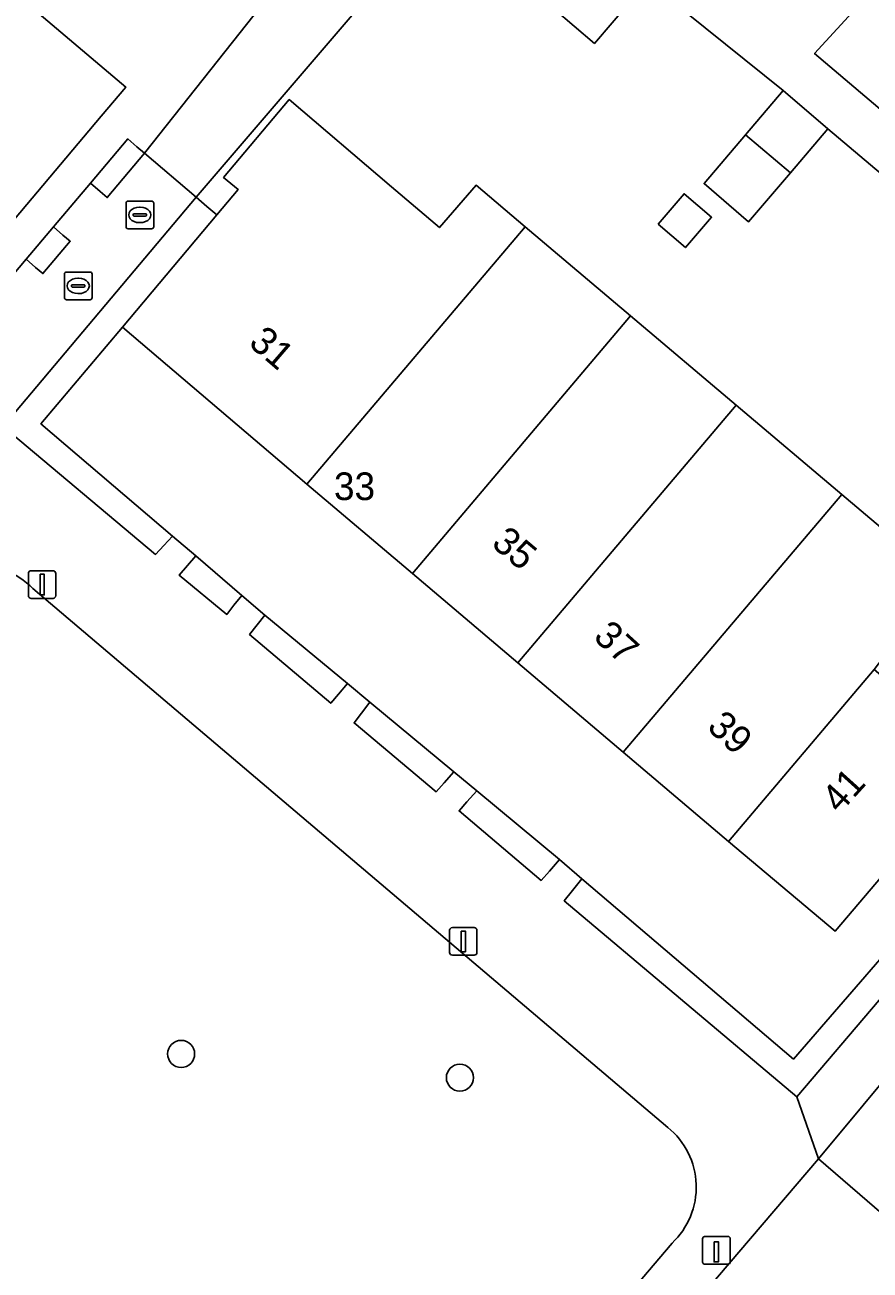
# Model space of a CAD drawing. Extents: x 156412 to 157779, y 382335 to 383768.
# Drawn here: x 157117.35 to 157147.93, y 382909.52 to 382954.58 of the extents above; entities that cross this region are included whole.
import ezdxf

# ---------------------------------------------------------------- set-up
doc = ezdxf.new("R2010")
doc.units = 0
for name, color, linetype in [('IMGEO_Berm_groen', 7, 'Continuous'), ('IMGEO_Boom', 7, 'Continuous'), ('IMGEO_Erf', 7, 'Continuous'), ('IMGEO_Groenvoorziening', 7, 'Continuous'), ('IMGEO_Haag', 7, 'Continuous'), ('IMGEO_Kolk', 7, 'Continuous'), ('IMGEO_Laadpaal', 7, 'Continuous'), ('IMGEO_Lichtmast', 7, 'Continuous'), ('IMGEO_Pand', 7, 'Continuous'), ('IMGEO_Pand_nummerreeks', 7, 'Continuous'), ('IMGEO_Parkeervlak_open', 7, 'Continuous'), ('IMGEO_Rijbaan_lokaal_open', 7, 'Continuous'), ('IMGEO_Rioolput', 7, 'Continuous'), ('IMGEO_Voetpad_open', 7, 'Continuous')]:
    doc.layers.add(name, color=color, linetype=linetype)

msp = doc.modelspace()

# ---------------------------------------------------------------- linework, layer by layer
at = {"layer": 'IMGEO_Berm_groen'}
msp.add_lwpolyline([(157154.168, 382915.318), (157154.717, 382915.957), (157150.85, 382919.299), (157146.065, 382913.545), (157149.845, 382910.28)], close=True, dxfattribs=at)
at = {"layer": 'IMGEO_Boom'}
for centre in [(157123.001, 382917.346), (157133.087, 382916.484)]:
    msp.add_circle(centre, 0.489, dxfattribs=at)
at = {"layer": 'IMGEO_Erf'}
for points in [[(157112.84, 382959.232), (157120.997, 382952.328), (157120.109, 382951.273), (157116.972, 382947.551)], [(157116.696, 382945.273), (157117.393, 382946.098), (157118.38, 382947.267), (157119.716, 382948.848), (157121.072, 382950.452), (157121.403, 382950.17), (157121.68, 382949.933), (157127.762, 382957.639)], [(157149.063, 382956.979), (157145.922, 382953.544), (157152.961, 382947.572), (157156.767, 382952.07), (157160.451, 382956.419)], [(157130.271, 382956.213), (157123.548, 382948.34), (157123.932, 382948.013), (157124.295, 382947.703), (157125.065, 382948.62), (157124.54, 382949.063), (157126.911, 382951.877), (157130.608, 382948.725), (157132.344, 382947.245), (157133.67, 382948.78), (157135.448, 382947.277), (157139.266, 382944.049), (157143.085, 382940.821), (157146.903, 382937.593), (157150.565, 382934.498)], [(157152.421, 382945.736), (157146.405, 382950.816), (157145.044, 382949.226), (157143.531, 382947.457), (157141.92, 382948.835), (157143.421, 382950.602), (157144.783, 382952.204), (157139.872, 382956.156), (157137.955, 382953.908), (157136.483, 382955.162)], [(157151.931, 382927.983), (157146.671, 382921.79), (157142.809, 382925.032), (157138.995, 382928.265), (157135.181, 382931.499), (157131.367, 382934.732), (157127.553, 382937.965), (157120.879, 382943.639), (157117.928, 382940.145), (157122.687, 382936.079), (157123.527, 382935.362), (157125.193, 382933.938), (157126.025, 382933.227), (157129.017, 382930.744), (157129.832, 382930.067), (157132.87, 382927.547), (157133.695, 382926.862), (157136.69, 382924.375), (157137.503, 382923.682), (157145.154, 382917.161), (157150.551, 382923.379)]]:
    msp.add_lwpolyline(points, dxfattribs=at)
msp.add_lwpolyline([(157140.255, 382947.367), (157141.199, 382948.47), (157142.191, 382947.622), (157141.247, 382946.519)], close=True, dxfattribs=at)
at = {"layer": 'IMGEO_Groenvoorziening'}
for points in [[(157121.403, 382950.17), (157121.072, 382950.452), (157119.716, 382948.848), (157120.067, 382948.549), (157120.325, 382948.329), (157121.68, 382949.933)], [(157123.932, 382948.013), (157123.548, 382948.34), (157116.564, 382940.053), (157122.077, 382935.418), (157122.376, 382935.742), (157122.687, 382936.079), (157117.928, 382940.145), (157120.879, 382943.639), (157124.295, 382947.703)], [(157118.002, 382945.579), (157118.989, 382946.748), (157118.725, 382946.972), (157118.38, 382947.267), (157117.393, 382946.098), (157117.734, 382945.807)], [(157122.93, 382934.665), (157124.649, 382933.248), (157124.913, 382933.583), (157125.193, 382933.938), (157123.527, 382935.362), (157123.23, 382935.015)], [(157125.476, 382932.525), (157128.413, 382930.036), (157128.695, 382930.366), (157129.017, 382930.744), (157126.025, 382933.227), (157125.748, 382932.873)], [(157129.257, 382929.325), (157132.226, 382926.831), (157132.518, 382927.155), (157132.87, 382927.547), (157129.832, 382930.067), (157129.524, 382929.669)], [(157133.055, 382926.135), (157136.031, 382923.624), (157136.325, 382923.959), (157136.69, 382924.375), (157133.695, 382926.862), (157133.343, 382926.462)], [(157151.231, 382922.79), (157150.88, 382923.094), (157150.551, 382923.379), (157145.154, 382917.161), (157137.503, 382923.682), (157137.16, 382923.258), (157136.862, 382922.89), (157145.283, 382915.787)]]:
    msp.add_lwpolyline(points, close=True, dxfattribs=at)
for points in [[(157140.609, 382914.686), (157117.636, 382934.181)], [(157132.221, 382900.435), (157140.762, 382910.496)]]:
    msp.add_lwpolyline(points, dxfattribs=at)
for centre, radius, start, end in [((157115.497, 382932.075), 3.002, 44.5545, 138.1939), ((157138.852, 382912.524), 2.786, 313.2832, 50.8993)]:
    msp.add_arc(centre, radius, start, end, dxfattribs=at)
at = {"layer": 'IMGEO_Haag'}
for points in [[(157121.403, 382950.17), (157121.072, 382950.452), (157119.716, 382948.848), (157120.067, 382948.549), (157120.325, 382948.329), (157121.68, 382949.933)], [(157123.932, 382948.013), (157123.548, 382948.34), (157116.564, 382940.053), (157122.077, 382935.418), (157122.376, 382935.742), (157122.687, 382936.079), (157117.928, 382940.145), (157120.879, 382943.639), (157124.295, 382947.703)], [(157118.002, 382945.579), (157118.989, 382946.748), (157118.725, 382946.972), (157118.38, 382947.267), (157117.393, 382946.098), (157117.734, 382945.807)], [(157122.93, 382934.665), (157124.649, 382933.248), (157124.913, 382933.583), (157125.193, 382933.938), (157123.527, 382935.362), (157123.23, 382935.015)], [(157125.476, 382932.525), (157128.413, 382930.036), (157128.695, 382930.366), (157129.017, 382930.744), (157126.025, 382933.227), (157125.748, 382932.873)], [(157129.257, 382929.325), (157132.226, 382926.831), (157132.518, 382927.155), (157132.87, 382927.547), (157129.832, 382930.067), (157129.524, 382929.669)], [(157133.055, 382926.135), (157136.031, 382923.624), (157136.325, 382923.959), (157136.69, 382924.375), (157133.695, 382926.862), (157133.343, 382926.462)], [(157151.231, 382922.79), (157150.88, 382923.094), (157150.551, 382923.379), (157145.154, 382917.161), (157137.503, 382923.682), (157137.16, 382923.258), (157136.862, 382922.89), (157145.283, 382915.787)]]:
    msp.add_lwpolyline(points, close=True, dxfattribs=at)
at = {"layer": 'IMGEO_Kolk'}
for p, q in [((157118.778, 382944.71), (157118.778, 382945.562)), ((157118.853, 382945.636), (157119.705, 382945.636)), ((157119.779, 382945.562), (157119.779, 382944.71)), ((157119.037, 382945.13), (157119.037, 382945.142)), ((157119.475, 382945.093), (157119.077, 382945.093)), ((157119.08, 382945.179), (157119.478, 382945.179)), ((157119.266, 382945.416), (157119.291, 382945.416)), ((157119.521, 382945.142), (157119.521, 382945.13)), ((157119.705, 382944.636), (157118.853, 382944.636)), ((157119.289, 382944.856), (157119.264, 382944.856))]:
    msp.add_line(p, q, dxfattribs=at)
for points in [[(157118.778, 382944.71), (157118.778, 382945.562)], [(157118.853, 382945.636), (157119.705, 382945.636)], [(157119.779, 382945.562), (157119.779, 382944.71)], [(157119.705, 382944.636), (157118.853, 382944.636)]]:
    msp.add_lwpolyline(points, dxfattribs=at)
for centre, radius, start, end in [((157118.855, 382945.56), 0.0765, 91.552, 178.448), ((157118.855, 382945.56), 0.0765, 91.552, 178.448), ((157119.703, 382945.56), 0.0765, 1.552, 88.448), ((157119.703, 382945.56), 0.0765, 1.552, 88.448), ((157119.077, 382945.139), 0.0403, 85.8775, 175.7526), ((157119.074, 382945.129), 0.0366, 178.938, 274.7102), ((157119.478, 382945.136), 0.043, 264.8664, 352.4533), ((157119.482, 382945.141), 0.0386, 1.7309, 96.639), ((157118.855, 382944.712), 0.0765, 181.552, 268.448), ((157118.855, 382944.712), 0.0765, 181.552, 268.448), ((157119.703, 382944.712), 0.0765, 271.552, 358.448), ((157119.703, 382944.712), 0.0765, 271.552, 358.448)]:
    msp.add_arc(centre, radius, start, end, dxfattribs=at)
for centre, major_axis, ratio, start_param, end_param in [((157119.265, 382945.136), (-0.387, 0.002), 0.722429, 4.712389, 7.853982), ((157119.29, 382945.136), (-0.39, 0.002), 0.717154, 1.570796, 4.712389)]:
    msp.add_ellipse(centre, major_axis=major_axis, ratio=ratio, start_param=start_param, end_param=end_param, dxfattribs=at)
at = {"layer": 'IMGEO_Laadpaal'}
for p, q in [((157141.868, 382910.654), (157141.868, 382909.813)), ((157141.868, 382910.654), (157141.868, 382909.813)), ((157142.784, 382910.738), (157141.943, 382910.738)), ((157142.784, 382910.738), (157141.943, 382910.738)), ((157142.868, 382909.822), (157142.868, 382910.663)), ((157142.868, 382909.822), (157142.868, 382910.663)), ((157141.952, 382909.738), (157142.793, 382909.738)), ((157141.952, 382909.738), (157142.793, 382909.738))]:
    msp.add_line(p, q, dxfattribs=at)
msp.add_lwpolyline([(157142.283, 382910.551), (157142.443, 382910.551), (157142.443, 382909.818), (157142.283, 382909.818), (157142.283, 382910.551)], dxfattribs=at)
for centre, start, end in [((157141.946, 382910.66), 92.4484, 184.2845), ((157141.946, 382910.66), 92.4484, 184.2845), ((157142.79, 382910.66), 2.4484, 94.2845), ((157142.79, 382910.66), 2.4484, 94.2845), ((157141.946, 382909.816), 182.4484, 274.2845), ((157141.946, 382909.816), 182.4484, 274.2845), ((157142.79, 382909.816), 272.4484, 4.2845), ((157142.79, 382909.816), 272.4484, 4.2845)]:
    msp.add_arc(centre, 0.0779, start, end, dxfattribs=at)
at = {"layer": 'IMGEO_Lichtmast'}
for p, q in [((157117.476, 382933.929), (157117.476, 382934.729)), ((157117.476, 382934.729), (157117.476, 382933.929)), ((157117.576, 382934.829), (157118.366, 382934.829)), ((157118.366, 382934.829), (157117.576, 382934.829)), ((157118.466, 382934.729), (157118.466, 382933.929)), ((157118.466, 382933.929), (157118.466, 382934.729)), ((157118.366, 382933.829), (157117.576, 382933.829)), ((157117.576, 382933.829), (157118.366, 382933.829)), ((157132.716, 382921.017), (157132.716, 382921.817)), ((157132.716, 382921.817), (157132.716, 382921.017)), ((157132.816, 382921.917), (157133.606, 382921.917)), ((157133.606, 382921.917), (157132.816, 382921.917)), ((157133.706, 382921.817), (157133.706, 382921.017)), ((157133.706, 382921.017), (157133.706, 382921.817)), ((157133.606, 382920.917), (157132.816, 382920.917)), ((157132.816, 382920.917), (157133.606, 382920.917))]:
    msp.add_line(p, q, dxfattribs=at)
for points in [[(157117.896, 382934.704), (157118.046, 382934.704), (157118.046, 382933.954), (157117.896, 382933.954), (157117.896, 382934.704)], [(157133.136, 382921.792), (157133.286, 382921.792), (157133.286, 382921.042), (157133.136, 382921.042), (157133.136, 382921.792)]]:
    msp.add_lwpolyline(points, dxfattribs=at)
for centre, start, end in [((157117.576, 382934.729), 90, 180), ((157117.576, 382934.729), 90, 180), ((157118.366, 382934.729), 0, 90), ((157118.366, 382934.729), 360, 90), ((157117.576, 382933.929), 180, 270), ((157117.576, 382933.929), 180, 270), ((157118.366, 382933.929), 270, 0), ((157118.366, 382933.929), 270, 0), ((157132.816, 382921.817), 90, 180), ((157132.816, 382921.817), 90, 180), ((157133.606, 382921.817), 0, 90), ((157133.606, 382921.817), 360, 90), ((157132.816, 382921.017), 180, 270), ((157132.816, 382921.017), 180, 270), ((157133.606, 382921.017), 270, 0), ((157133.606, 382921.017), 270, 0)]:
    msp.add_arc(centre, 0.1, start, end, dxfattribs=at)
at = {"layer": 'IMGEO_Pand'}
for points in [[(157116.972, 382947.551), (157120.109, 382951.273), (157120.997, 382952.328), (157112.84, 382959.232), (157108.953, 382954.638)], [(157137.955, 382953.908), (157139.872, 382956.156), (157138.393, 382957.395), (157136.483, 382955.162)], [(157135.448, 382947.277), (157133.67, 382948.78), (157132.344, 382947.245), (157130.608, 382948.725), (157126.911, 382951.877), (157124.54, 382949.063), (157125.065, 382948.62), (157124.295, 382947.703), (157120.879, 382943.639), (157127.553, 382937.965)], [(157143.421, 382950.602), (157145.044, 382949.226), (157146.405, 382950.816), (157144.783, 382952.204)], [(157143.421, 382950.602), (157141.92, 382948.835), (157143.531, 382947.457), (157145.044, 382949.226)], [(157140.255, 382947.367), (157141.247, 382946.519), (157142.191, 382947.622), (157141.199, 382948.47)], [(157135.448, 382947.277), (157127.553, 382937.965), (157131.367, 382934.732), (157139.266, 382944.049)], [(157135.181, 382931.499), (157143.085, 382940.821), (157139.266, 382944.049), (157131.367, 382934.732)], [(157135.181, 382931.499), (157138.995, 382928.265), (157146.903, 382937.593), (157143.085, 382940.821)], [(157146.903, 382937.593), (157138.995, 382928.265), (157142.809, 382925.032), (157148.079, 382931.249), (157150.565, 382934.498)], [(157148.079, 382931.249), (157142.809, 382925.032), (157146.671, 382921.79), (157151.931, 382927.983)]]:
    msp.add_lwpolyline(points, close=True, dxfattribs=at)
at = {"layer": 'IMGEO_Parkeervlak_open'}
msp.add_lwpolyline([(157146.065, 382913.545), (157131.439, 382896.423), (157135.319, 382893.146), (157149.845, 382910.28)], close=True, dxfattribs=at)
at = {"layer": 'IMGEO_Rijbaan_lokaal_open'}
for points in [[(157145.283, 382915.787), (157136.862, 382922.89), (157137.16, 382923.258), (157137.503, 382923.682), (157136.69, 382924.375), (157136.325, 382923.959), (157136.031, 382923.624), (157133.055, 382926.135), (157133.343, 382926.462), (157133.695, 382926.862), (157132.87, 382927.547), (157132.518, 382927.155), (157132.226, 382926.831), (157129.257, 382929.325), (157129.524, 382929.669), (157129.832, 382930.067), (157129.017, 382930.744), (157128.695, 382930.366), (157128.413, 382930.036), (157125.476, 382932.525), (157125.748, 382932.873), (157126.025, 382933.227), (157125.193, 382933.938), (157124.913, 382933.583), (157124.649, 382933.248), (157122.93, 382934.665), (157123.23, 382935.015), (157123.527, 382935.362), (157122.687, 382936.079), (157122.376, 382935.742), (157122.077, 382935.418), (157116.564, 382940.053), (157123.548, 382948.34), (157121.68, 382949.933), (157120.325, 382948.329), (157120.067, 382948.549), (157119.716, 382948.848), (157118.38, 382947.267), (157118.725, 382946.972), (157118.989, 382946.748), (157118.002, 382945.579), (157117.734, 382945.807), (157117.393, 382946.098), (157116.696, 382945.273)], [(157117.636, 382934.181), (157140.609, 382914.686)], [(157127.644, 382895.534), (157129.389, 382894.084), (157131.439, 382896.423), (157146.065, 382913.545), (157145.283, 382915.787)], [(157140.762, 382910.496), (157132.221, 382900.435)]]:
    msp.add_lwpolyline(points, dxfattribs=at)
for centre, radius, start, end in [((157115.497, 382932.075), 3.002, 44.5545, 138.1939), ((157138.852, 382912.524), 2.786, 313.2832, 50.8993)]:
    msp.add_arc(centre, radius, start, end, dxfattribs=at)
at = {"layer": 'IMGEO_Rioolput'}
for p, q in [((157121.082, 382948.204), (157121.934, 382948.204)), ((157121.007, 382947.278), (157121.007, 382948.13)), ((157121.309, 382947.747), (157121.707, 382947.747)), ((157121.495, 382947.984), (157121.52, 382947.984)), ((157122.008, 382948.13), (157122.008, 382947.278)), ((157121.266, 382947.698), (157121.266, 382947.71)), ((157121.704, 382947.661), (157121.306, 382947.661)), ((157121.518, 382947.424), (157121.493, 382947.424)), ((157121.75, 382947.71), (157121.75, 382947.698)), ((157121.934, 382947.204), (157121.082, 382947.204))]:
    msp.add_line(p, q, dxfattribs=at)
for points in [[(157121.082, 382948.204), (157121.934, 382948.204)], [(157121.007, 382947.278), (157121.007, 382948.13)], [(157122.008, 382948.13), (157122.008, 382947.278)], [(157121.934, 382947.204), (157121.082, 382947.204)]]:
    msp.add_lwpolyline(points, dxfattribs=at)
for centre, radius, start, end in [((157121.084, 382948.128), 0.0765, 91.552, 178.448), ((157121.084, 382948.128), 0.0765, 91.552, 178.448), ((157121.932, 382948.128), 0.0765, 1.552, 88.448), ((157121.932, 382948.128), 0.0765, 1.552, 88.448), ((157121.306, 382947.707), 0.0403, 85.8775, 175.7526), ((157121.711, 382947.709), 0.0386, 1.7309, 96.639), ((157121.303, 382947.697), 0.0366, 178.938, 274.7102), ((157121.707, 382947.704), 0.043, 264.8664, 352.4533), ((157121.084, 382947.28), 0.0765, 181.552, 268.448), ((157121.084, 382947.28), 0.0765, 181.552, 268.448), ((157121.932, 382947.28), 0.0765, 271.552, 358.448), ((157121.932, 382947.28), 0.0765, 271.552, 358.448)]:
    msp.add_arc(centre, radius, start, end, dxfattribs=at)
for centre, major_axis, ratio, start_param, end_param in [((157121.494, 382947.704), (-0.387, 0.002), 0.722429, 4.712389, 7.853982), ((157121.519, 382947.704), (-0.39, 0.002), 0.717154, 1.570796, 4.712389)]:
    msp.add_ellipse(centre, major_axis=major_axis, ratio=ratio, start_param=start_param, end_param=end_param, dxfattribs=at)
at = {"layer": 'IMGEO_Voetpad_open'}
for points in [[(157128.987, 382959.88), (157127.762, 382957.639), (157121.68, 382949.933), (157123.548, 382948.34), (157130.271, 382956.213), (157131.112, 382957.112), (157132.514, 382958.022), (157133.488, 382958.525), (157134.869, 382958.776), (157135.6, 382958.825), (157137.257, 382958.197), (157138.393, 382957.395), (157139.872, 382956.156), (157144.783, 382952.204), (157146.405, 382950.816), (157152.421, 382945.736), (157153.211, 382945.057), (157154.343, 382946.4), (157152.961, 382947.572), (157145.922, 382953.544), (157149.063, 382956.979), (157150.69, 382958.926), (157151.403, 382959.763)], [(157151.231, 382922.79), (157145.283, 382915.787), (157146.065, 382913.545), (157150.85, 382919.299)]]:
    msp.add_lwpolyline(points, dxfattribs=at)

# ---------------------------------------------------------------- texts
at = {"layer": 'IMGEO_Pand_nummerreeks'}
for s, rotation, p in [('31', 319.2913, (157125.4, 382943.008)), ('35', 320.0711, (157134.186, 382935.747)), ('37', 317.6544, (157137.876, 382932.378)), ('39', 317.194, (157141.988, 382929.123)), ('41', 47.9442, (157146.826, 382926.011))]:
    msp.add_text(s, height=1, rotation=rotation, dxfattribs=at).set_placement(p)
msp.add_text('33', height=1, dxfattribs=at).set_placement((157128.531, 382937.385))

doc.saveas('drawing.dxf')
